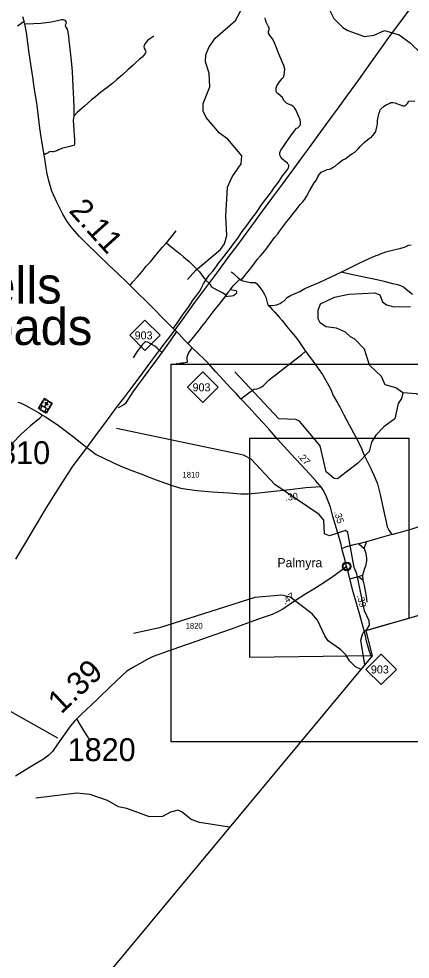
# Model space of a CAD drawing. Extents: x 2290615 to 2522933, y 819489 to 1012715.
# Drawn here: x 2483088 to 2491654, y 839929 to 860488 of the extents above; entities that cross this region are included whole.
import ezdxf

# ---------------------------------------------------------------- set-up
doc = ezdxf.new("R2010")
doc.units = 0
for name, color, linetype in [('Exist Boundary Political City Limit New', 7, 'Continuous'), ('Exist Boundary Political City Limit Old', 7, 'Continuous'), ('Exist Boundary Political CountyLine', 7, 'Continuous'), ('Exist Civil Demographics City Label', 7, 'Continuous'), ('Exist Civil Demographics Community CELL', 7, 'Continuous'), ('Exist Civil Demographics Community Label', 7, 'Continuous'), ('Exist Cultural Church with Cemetery CELL', 7, 'Continuous'), ('Exist Hydrographic Creek Single Shore', 7, 'Continuous'), ('Exist Hydrographic Misc Water Feature', 7, 'Continuous'), ('Exist Road Non-System Type 51', 7, 'Continuous'), ('Exist Road Primary NC Attributed', 7, 'Continuous'), ('Exist Road Primary NC Mileage Hundredths English Label', 7, 'Continuous'), ('Exist Road Primary NC Shield CELL', 7, 'Continuous'), ('Exist Road Primary NC Shield Number Label', 7, 'Continuous'), ('Exist Road Secondary Mileage Hundredths English Label', 7, 'Continuous'), ('Exist Road Secondary Type 51 Attributed', 7, 'Continuous'), ('Exist Road Secondary Type 51 Number Label', 7, 'Continuous'), ('Exist Utilities Electrical Transmission Line', 7, 'Continuous'), ('Map Preparation Boundary City Limit Buffer Line', 7, 'Continuous'), ('Map Preparation Inset Cut Line', 7, 'Continuous')]:
    doc.layers.add(name, color=color, linetype=linetype)

msp = doc.modelspace()

# ---------------------------------------------------------------- linework, layer by layer
at = {"layer": 'Exist Boundary Political City Limit New'}
for p, q in [((2491620, 847381), (2491098, 847230)), ((2490682, 847109), (2490821, 846558))]:
    msp.add_line(p, q, dxfattribs=at)
for points in [[(2490821, 846558), (2488143, 846522), (2488143, 851321), (2491620, 851321), (2491620, 847381)], [(2491098, 847230), (2490781, 847138), (2490706, 847116), (2490682, 847109)]]:
    msp.add_lwpolyline(points, dxfattribs=at)
at = {"layer": 'Exist Boundary Political City Limit Old'}
for p, q in [((2491620, 847381), (2491098, 847230)), ((2490682, 847109), (2490821, 846558))]:
    msp.add_line(p, q, dxfattribs=at)
for points in [[(2490821, 846558), (2488143, 846522), (2488143, 851321), (2491620, 851321), (2491620, 847381)], [(2491098, 847230), (2490781, 847138), (2490706, 847116), (2490682, 847109)]]:
    msp.add_lwpolyline(points, dxfattribs=at)
at = {"layer": 'Exist Boundary Political CountyLine'}
for points in [[(2494242, 849040), (2493869, 848970), (2493726, 848929), (2493660, 848893), (2493623, 848834), (2493645, 848702), (2493667, 848599), (2493660, 848533), (2493631, 848466), (2493609, 848400), (2493594, 848342), (2493528, 848283), (2493440, 848224), (2493366, 848136), (2493337, 848062), (2493293, 847981), (2493234, 847915), (2493123, 847826), (2492798, 847722), (2490682, 847109)], [(2490682, 847109), (2490821, 846558), (2480558, 834241), (2477959, 831116), (2474394, 826822), (2472455, 824508)]]:
    msp.add_lwpolyline(points, dxfattribs=at)
at = {"layer": 'Exist Civil Demographics Community CELL'}
msp.add_lwpolyline([(2490185, 848529), (2490186, 848535), (2490188, 848541), (2490191, 848549), (2490194, 848554), (2490197, 848560), (2490201, 848565), (2490205, 848570), (2490210, 848574), (2490215, 848579), (2490221, 848583), (2490225, 848585), (2490230, 848588), (2490236, 848590), (2490242, 848592), (2490246, 848593), (2490251, 848594), (2490255, 848595), (2490261, 848595), (2490266, 848595), (2490271, 848594), (2490276, 848594), (2490281, 848593), (2490286, 848591), (2490291, 848589), (2490298, 848586), (2490304, 848583), (2490309, 848579), (2490314, 848575), (2490318, 848572), (2490322, 848568), (2490326, 848563), (2490329, 848559), (2490332, 848554), (2490334, 848548), (2490336, 848543), (2490338, 848538), (2490339, 848534), (2490340, 848528), (2490341, 848523), (2490341, 848517), (2490341, 848511), (2490341, 848506), (2490340, 848500), (2490338, 848494), (2490336, 848488), (2490334, 848483), (2490331, 848477), (2490327, 848472), (2490324, 848467), (2490320, 848462), (2490314, 848457), (2490309, 848453), (2490304, 848450), (2490300, 848447), (2490293, 848444), (2490286, 848441), (2490280, 848440), (2490274, 848439), (2490269, 848438), (2490265, 848438), (2490259, 848438), (2490255, 848438), (2490249, 848439), (2490243, 848440), (2490239, 848442), (2490233, 848443), (2490229, 848445), (2490225, 848448), (2490218, 848452), (2490213, 848456), (2490208, 848461), (2490203, 848465), (2490200, 848469), (2490197, 848474), (2490193, 848481), (2490191, 848484), (2490189, 848488), (2490187, 848496), (2490185, 848503), (2490185, 848509), (2490184, 848515), (2490184, 848520), (2490185, 848526)], close=True, dxfattribs=at)
for radius in [94.3, 76.7]:
    msp.add_circle((2490263, 848517), radius, dxfattribs=at)
at = {"layer": 'Exist Cultural Church with Cemetery CELL'}
for points in [[(2483650, 852189), (2483820, 852086), (2483688, 851868), (2483518, 851972)], [(2483628, 852152), (2483638, 852146), (2483654, 852174), (2483689, 852153), (2483695, 852162), (2483650, 852189)], [(2483546, 851955), (2483552, 851964), (2483533, 851976), (2483554, 852010), (2483545, 852016), (2483518, 851972)], [(2483554, 852031), (2483577, 852068), (2483587, 852063), (2483564, 852026)], [(2483555, 851949), (2483651, 851891), (2483698, 851968), (2483654, 851995), (2483697, 852064), (2483725, 852047), (2483731, 852057), (2483702, 852074), (2483724, 852110), (2483714, 852116), (2483692, 852080), (2483664, 852097), (2483659, 852088), (2483687, 852070), (2483644, 852001), (2483602, 852027)], [(2483589, 852089), (2483612, 852126), (2483621, 852120), (2483599, 852083)], [(2483714, 852151), (2483758, 852124), (2483752, 852114), (2483708, 852141)], [(2483716, 851936), (2483738, 851973), (2483748, 851967), (2483726, 851930)], [(2483750, 851992), (2483773, 852029), (2483782, 852023), (2483760, 851986)], [(2483798, 852049), (2483788, 852055), (2483805, 852082), (2483770, 852103), (2483776, 852113), (2483820, 852086)], [(2483660, 851885), (2483666, 851895), (2483684, 851884), (2483705, 851918), (2483715, 851913), (2483688, 851868)]]:
    msp.add_lwpolyline(points, close=True, dxfattribs=at)
at = {"layer": 'Exist Hydrographic Creek Single Shore'}
for points in [[(2489201, 860973), (2489487, 860928), (2489671, 860863), (2489891, 860685), (2489986, 860495), (2490181, 860299), (2490290, 860232), (2490651, 860105), (2490867, 860134), (2491090, 860231), (2491409, 860136), (2491653, 859965), (2492382, 859253)], [(2486783, 854789), (2486955, 854984), (2487505, 855443), (2487587, 855571), (2487642, 855754), (2487618, 856170), (2487657, 856805), (2487761, 857032), (2487957, 857319), (2487970, 857494), (2487664, 857856), (2487479, 857986), (2487189, 858329), (2487120, 858470), (2487126, 858638), (2487270, 858999), (2487256, 859297), (2487177, 859546), (2487183, 859704), (2487247, 859864), (2487385, 860067), (2487828, 860449), (2487990, 860752)]]:
    msp.add_lwpolyline(points, dxfattribs=at)
at = {"layer": 'Exist Hydrographic Misc Water Feature'}
for points in [[(2491492, 852313), (2491340, 852418), (2491106, 852487), (2491027, 852671), (2490765, 852917), (2490651, 853263), (2490439, 853484), (2490346, 853533), (2490236, 853634), (2490043, 853728), (2489809, 853751), (2489683, 853841), (2489639, 853931), (2489636, 854115), (2489692, 854255), (2489998, 854402), (2490314, 854467), (2490880, 854500), (2490989, 854452), (2491050, 854304), (2491134, 854238), (2491301, 854193), (2491660, 854197)], [(2491492, 852313), (2491461, 852187), (2491388, 852075), (2491318, 851741), (2491080, 851570), (2490899, 851386), (2490810, 851234), (2490755, 851025), (2490502, 850769), (2490066, 850429), (2489991, 850436), (2489813, 850583), (2489687, 851156), (2489228, 851692), (2489152, 851731), (2488777, 851742), (2487818, 852767)], [(2494656, 851098), (2494663, 851559), (2494511, 851697), (2494001, 851788), (2493841, 851903), (2493450, 852310), (2493307, 852410), (2493189, 852451), (2493048, 852422), (2492908, 852338), (2492684, 852256), (2492429, 852078), (2492296, 852060), (2491792, 852292), (2491492, 852313)], [(2490658, 846363), (2490576, 846904), (2490615, 847057), (2490721, 847156), (2490762, 847233), (2490752, 847325), (2490656, 847548), (2490485, 848352), (2490424, 848493), (2490286, 849259), (2490235, 849300), (2489887, 849184), (2489778, 849232), (2489765, 849524), (2489662, 849648), (2488693, 850307), (2488175, 850864), (2488007, 850946), (2485230, 851532)], [(2490577, 846265), (2490453, 846318), (2490325, 846451), (2490248, 846582), (2490138, 846689), (2489859, 846891), (2489783, 847000), (2489627, 847338), (2489508, 847478), (2489026, 847846), (2488842, 847891), (2488252, 847840), (2486171, 847171), (2485598, 847052)], [(2483946, 844759), (2481531, 846118), (2481142, 845977), (2480813, 845721), (2480729, 845737), (2480704, 845779), (2480686, 846336), (2480634, 846436), (2480364, 846671)], [(2487701, 842813), (2487044, 842919), (2486859, 842984), (2486665, 843146), (2486573, 843185), (2486407, 843142), (2486233, 843047), (2485950, 843042), (2485455, 843225), (2485272, 843263), (2485028, 843395), (2484650, 843530), (2484358, 843558), (2483460, 843449)]]:
    msp.add_lwpolyline(points, dxfattribs=at)
at = {"layer": 'Exist Road Non-System Type 51'}
for p, q in [((2487922, 854796), (2487958, 854777)), ((2487630, 854457), (2487598, 854411)), ((2490695, 849057), (2490528, 849013)), ((2490528, 849013), (2490643, 848911)), ((2490643, 848911), (2490695, 849057)), ((2490336, 848248), (2490520, 848297)), ((2490520, 848297), (2490607, 848324)), ((2490607, 848324), (2490618, 848218))]:
    msp.add_line(p, q, dxfattribs=at)
for points in [[(2483219, 860377), (2483407, 860382), (2483572, 860394), (2483804, 860422), (2483934, 860449), (2484020, 860475), (2484062, 860476), (2484097, 860457), (2484120, 860429), (2484123, 860394), (2484114, 860362), (2484106, 860337), (2484115, 860308), (2484144, 860260), (2484161, 860194), (2484175, 860103), (2484187, 860011), (2484198, 859895), (2484228, 859637), (2484245, 859495), (2484260, 859334), (2484273, 859000), (2484289, 858740), (2484294, 858551), (2484292, 858362)], [(2487182, 854774), (2487223, 854843), (2487251, 854880), (2487331, 854974), (2487404, 855065), (2487457, 855146), (2487530, 855237), (2487633, 855363), (2487716, 855469), (2487787, 855569), (2487880, 855691), (2487979, 855835), (2488077, 855973), (2488187, 856122), (2488288, 856257), (2488402, 856424), (2488515, 856571), (2488618, 856706), (2488673, 856786), (2488730, 856859), (2488787, 856942), (2488860, 857052), (2488929, 857143), (2488973, 857201), (2488991, 857230), (2489000, 857262), (2488998, 857285), (2488984, 857306), (2488968, 857331), (2488911, 857377), (2488858, 857423), (2488824, 857462), (2488808, 857494), (2488803, 857526), (2488801, 857556), (2488808, 857579), (2488821, 857615), (2488865, 857677), (2488968, 857828), (2489044, 857929), (2489119, 858041), (2489169, 858099), (2489192, 858108), (2489208, 858119), (2489243, 858155), (2489254, 858192), (2489253, 858226), (2489244, 858279), (2489210, 858368), (2489151, 858500), (2489122, 858544), (2489084, 858581), (2489047, 858603), (2488991, 858620), (2488945, 858641), (2488895, 858693), (2488868, 858746), (2488857, 858765), (2488815, 858802), (2488756, 858855), (2488725, 858888), (2488717, 858919), (2488718, 858976), (2488736, 859025), (2488797, 859111), (2488853, 859182), (2488878, 859215), (2488896, 859265), (2488906, 859323), (2488907, 859389), (2488885, 859468), (2488860, 859535), (2488780, 859726), (2488712, 859889), (2488669, 860000), (2488639, 860053), (2488588, 860113), (2488571, 860140), (2488556, 860175), (2488556, 860211), (2488570, 860257), (2488567, 860288), (2488555, 860311), (2488501, 860418), (2488488, 860468), (2488482, 860506)], [(2486047, 860108), (2485953, 860048), (2485903, 860013), (2485856, 859949), (2485832, 859910), (2485827, 859878), (2485835, 859844), (2485851, 859809), (2485862, 859790), (2485865, 859759), (2485856, 859732), (2485828, 859691), (2485790, 859653), (2485731, 859607), (2485627, 859512), (2485591, 859475), (2485478, 859371), (2485360, 859266), (2485237, 859162), (2485150, 859083), (2485014, 858981), (2484886, 858881), (2484768, 858784), (2484682, 858716), (2484525, 858579), (2484368, 858441), (2484292, 858362)], [(2487958, 854777), (2488042, 854880), (2488064, 854915), (2488174, 855043), (2488174, 855042), (2488255, 855156), (2488312, 855236), (2488376, 855307), (2488431, 855367), (2488500, 855449), (2488573, 855552), (2488687, 855706), (2488756, 855790), (2488803, 855856), (2488844, 855911), (2488908, 855998), (2488957, 856060), (2489032, 856154), (2489092, 856234), (2489140, 856291), (2489159, 856313), (2489247, 856428), (2489302, 856488), (2489348, 856545), (2489382, 856607), (2489453, 856729), (2489499, 856818), (2489554, 856902), (2489593, 856956), (2489634, 857032), (2489657, 857073), (2489677, 857101), (2489706, 857134), (2489795, 857174), (2489840, 857193), (2489877, 857203), (2489906, 857209), (2489969, 857245), (2490015, 857270), (2490086, 857333), (2490151, 857384), (2490176, 857402), (2490228, 857429), (2490279, 857463), (2490336, 857506), (2490391, 857543), (2490444, 857575), (2490513, 857649), (2490558, 857699), (2490648, 857781), (2490765, 857876), (2490799, 857890), (2490866, 857972), (2490898, 858026), (2490925, 858125), (2490936, 858187), (2490940, 858268), (2490949, 858335), (2490969, 858410), (2490987, 858471), (2490997, 858499), (2491016, 858523), (2491064, 858566), (2491090, 858588), (2491129, 858609), (2491180, 858627), (2491206, 858647), (2491227, 858660), (2491277, 858662), (2491326, 858650), (2491353, 858636), (2491432, 858607), (2491495, 858582), (2491528, 858585), (2491548, 858591), (2491598, 858640), (2491612, 858660), (2491615, 858684), (2491623, 858691), (2491755, 858698)], [(2484292, 858362), (2484281, 858274), (2484290, 858062), (2484301, 857929), (2484305, 857852), (2484306, 857775), (2484307, 857743), (2484299, 857727), (2484289, 857718), (2484205, 857700), (2484054, 857657), (2483961, 857624), (2483918, 857603), (2483889, 857591), (2483842, 857582), (2483821, 857581), (2483789, 857584), (2483770, 857581), (2483756, 857576), (2483735, 857570), (2483714, 857553), (2483680, 857535), (2483645, 857513)], [(2486321, 855591), (2486420, 855712), (2486535, 855853)], [(2485524, 854655), (2485580, 854727), (2485683, 854849), (2485785, 854967), (2485879, 855077), (2485969, 855178), (2486055, 855285), (2486155, 855400), (2486236, 855496), (2486321, 855591)], [(2486321, 855591), (2486416, 855511), (2486528, 855421), (2486620, 855349), (2486696, 855288), (2486817, 855180), (2486893, 855112), (2486941, 855060), (2487040, 854960), (2487113, 854857), (2487182, 854774)], [(2490141, 854952), (2490336, 855046), (2490554, 855155), (2490822, 855275), (2490912, 855314), (2490960, 855329), (2491006, 855349), (2491118, 855393), (2491293, 855440), (2491452, 855473), (2491529, 855493), (2491588, 855524), (2491610, 855537), (2491673, 855546)], [(2487733, 854955), (2487777, 854927), (2487817, 854894), (2487891, 854822), (2487922, 854796)], [(2488548, 854226), (2488644, 854221), (2488729, 854235), (2488811, 854267), (2488843, 854290), (2488894, 854326), (2488958, 854393), (2489031, 854436), (2489235, 854526), (2489347, 854590), (2489673, 854733), (2490031, 854897), (2490141, 854952)], [(2491702, 854458), (2491564, 854573), (2491509, 854619), (2491452, 854648), (2491383, 854669), (2491271, 854693), (2491110, 854737), (2490958, 854772), (2490574, 854851), (2490335, 854902), (2490141, 854952)], [(2486469, 853715), (2486551, 853837), (2486673, 854010), (2486755, 854124), (2486816, 854209), (2486903, 854346), (2486981, 854447), (2487042, 854527), (2487077, 854589), (2487134, 854694), (2487168, 854751), (2487182, 854774)], [(2487182, 854774), (2487267, 854696), (2487302, 854631), (2487421, 854562), (2487552, 854494), (2487630, 854457)], [(2487721, 854569), (2487783, 854652), (2487922, 854796)], [(2487958, 854777), (2487994, 854759), (2488090, 854738), (2488160, 854726), (2488262, 854723), (2488289, 854705), (2488339, 854643), (2488426, 854526), (2488461, 854478), (2488497, 854400), (2488516, 854313), (2488534, 854258), (2488548, 854226)], [(2487721, 854569), (2487799, 854559), (2487835, 854549), (2487853, 854531), (2487855, 854510), (2487848, 854482), (2487826, 854458), (2487788, 854431), (2487742, 854421), (2487662, 854420), (2487598, 854411)], [(2487721, 854569), (2487666, 854503), (2487630, 854457)], [(2487598, 854411), (2487536, 854336), (2487463, 854244), (2487389, 854145), (2487316, 854056), (2487227, 853939), (2487158, 853850), (2487087, 853761), (2487034, 853692), (2486963, 853603), (2486881, 853502), (2486789, 853387)], [(2488548, 854226), (2488586, 854190), (2488625, 854138), (2488694, 854074), (2488788, 853969), (2488852, 853891), (2488950, 853769), (2489054, 853638), (2489144, 853532), (2489223, 853423), (2489312, 853293), (2489364, 853222)], [(2486538, 853651), (2486403, 853450), (2486218, 853191)], [(2486218, 853191), (2486113, 853290), (2486065, 853332), (2485915, 853418), (2485864, 853425), (2485838, 853414), (2485790, 853364), (2485670, 853206), (2485590, 853077)], [(2486874, 853300), (2486859, 853272), (2486818, 853211), (2486787, 853156), (2486765, 853086), (2486766, 853037), (2486774, 853001), (2486772, 852984), (2486760, 852975), (2486699, 852958), (2486658, 852958), (2486603, 852950), (2486566, 852941), (2486539, 852952)], [(2487945, 852183), (2488061, 852266), (2488230, 852388), (2488307, 852402), (2488376, 852429), (2488440, 852472), (2488486, 852514), (2488562, 852589), (2488608, 852632), (2488727, 852717), (2488929, 852881), (2489160, 853057), (2489272, 853145), (2489364, 853222)], [(2489364, 853222), (2489438, 853122), (2489495, 853047), (2489606, 852897), (2489637, 852841), (2489732, 852709), (2489832, 852543), (2489915, 852384), (2489970, 852250), (2490061, 852093), (2490123, 851994), (2490203, 851833), (2490320, 851611), (2490456, 851358), (2490574, 851133), (2490645, 850947), (2490792, 850656), (2490888, 850443), (2490939, 850321), (2490999, 850087), (2491056, 849819), (2491089, 849648), (2491126, 849493), (2491150, 849381), (2491189, 849306), (2491251, 849215)], [(2486218, 853191), (2486103, 853036), (2485914, 852779), (2485583, 852332), (2485416, 852073), (2485374, 852041), (2485265, 851984)], [(2483610, 851824), (2483541, 851752), (2483348, 851591), (2483138, 851404), (2482953, 851211)], [(2491251, 849215), (2491390, 849247), (2491699, 849341), (2491893, 849400), (2492105, 849475), (2492360, 849558), (2492761, 849684), (2492956, 849751), (2493204, 849826), (2493307, 849857), (2493370, 849890), (2493463, 849918), (2493559, 849941), (2493605, 849955), (2493650, 849978), (2493706, 850027), (2493753, 850054), (2493799, 850069), (2493820, 850080), (2493839, 850105), (2493881, 850175)], [(2491251, 849215), (2490942, 849127), (2490695, 849057)], [(2490528, 849013), (2490448, 848998), (2490255, 848942), (2490167, 848910)], [(2490643, 848911), (2490672, 848828), (2490698, 848705), (2490699, 848635), (2490674, 848521), (2490644, 848446), (2490623, 848371), (2490607, 848324)], [(2490618, 848218), (2490561, 848259), (2490520, 848297)], [(2490618, 848218), (2490646, 848098), (2490683, 847900), (2490700, 847804), (2490704, 847736)], [(2484666, 844699), (2484570, 844837), (2484456, 845021), (2484360, 845187)]]:
    msp.add_lwpolyline(points, dxfattribs=at)
at = {"layer": 'Exist Road Primary NC Attributed'}
for points in [[(2483205, 860439), (2483175, 860531)], [(2489696, 850267), (2489663, 850301), (2489592, 850384), (2489448, 850542), (2489271, 850734), (2489039, 850978), (2488750, 851301), (2488575, 851504), (2488446, 851647), (2488310, 851783), (2488127, 851987), (2487945, 852183), (2487846, 852298), (2487732, 852415), (2487562, 852596), (2487402, 852772), (2487240, 852952), (2487144, 853048), (2487021, 853165), (2486874, 853300), (2486789, 853387), (2486718, 853463), (2486597, 853591), (2486538, 853651), (2486469, 853715), (2486364, 853816), (2486219, 853964), (2486049, 854142), (2485913, 854277), (2485669, 854511), (2485524, 854655), (2485471, 854708), (2485245, 854926), (2485065, 855096), (2484825, 855331), (2484554, 855590), (2484417, 855728), (2484253, 855910), (2484150, 856058), (2484053, 856220), (2483971, 856378), (2483922, 856483), (2483813, 856722), (2483743, 856948), (2483710, 857100), (2483682, 857273), (2483668, 857383), (2483645, 857513), (2483595, 857813), (2483552, 858098), (2483489, 858596), (2483426, 858991), (2483394, 859213), (2483312, 859736), (2483254, 860191), (2483219, 860377), (2483209, 860416), (2483205, 860439)], [(2490263, 848516), (2490222, 848678), (2490203, 848749), (2490160, 848910), (2490141, 848993), (2490082, 849197), (2490015, 849440), (2489963, 849609), (2489908, 849809), (2489825, 850040), (2489757, 850173), (2489696, 850267)], [(2490810, 846545), (2490794, 846576), (2490755, 846678), (2490728, 846781), (2490708, 846856), (2490672, 846995), (2490549, 847458), (2490499, 847630), (2490409, 847960), (2490336, 848248), (2490295, 848400), (2490263, 848516)]]:
    msp.add_lwpolyline(points, dxfattribs=at)
at = {"layer": 'Exist Road Primary NC Shield CELL'}
for points in [[(2485515, 853569), (2485848, 853902), (2486181, 853569), (2485848, 853236)], [(2486782, 852434), (2487115, 852767), (2487448, 852434), (2487115, 852101)], [(2490685, 846266), (2491018, 846599), (2491351, 846266), (2491018, 845933)]]:
    msp.add_lwpolyline(points, close=True, dxfattribs=at)
at = {"layer": 'Exist Road Secondary Type 51 Attributed'}
for points in [[(2483060, 860336), (2483131, 860386), (2483205, 860439)], [(2483070, 852107), (2483144, 852087), (2483246, 852033), (2483427, 851932), (2483526, 851874), (2483610, 851824), (2483675, 851783), (2483929, 851616), (2484043, 851531), (2484254, 851374), (2484469, 851206), (2484581, 851116), (2484655, 851055), (2484781, 850964), (2484937, 850887), (2485163, 850779), (2485369, 850684), (2485563, 850613), (2485762, 850539), (2485887, 850490), (2486014, 850436), (2486278, 850340), (2486463, 850275), (2486635, 850227), (2486770, 850204), (2486993, 850178), (2487323, 850150), (2487688, 850123), (2487950, 850102), (2488097, 850105), (2488340, 850124), (2488669, 850163), (2489012, 850201), (2489373, 850239), (2489696, 850267)], [(2490263, 848516), (2490193, 848465), (2490022, 848329), (2489894, 848244), (2489704, 848120), (2489548, 848022), (2489349, 847900), (2489120, 847756), (2488863, 847581), (2488760, 847525), (2488635, 847466), (2488437, 847402), (2488131, 847291), (2487737, 847146), (2487355, 847013), (2486962, 846875), (2486584, 846742), (2486357, 846665), (2486026, 846547), (2485898, 846481), (2485729, 846388), (2485596, 846317), (2485453, 846224), (2485339, 846119), (2485094, 845890), (2484824, 845628), (2484678, 845487), (2484571, 845389), (2484456, 845281), (2484360, 845187), (2484308, 845135), (2484221, 845029), (2483937, 844628), (2483824, 844468), (2483743, 844387), (2483628, 844304), (2483324, 844117), (2483017, 843931)]]:
    msp.add_lwpolyline(points, dxfattribs=at)
at = {"layer": 'Exist Utilities Electrical Transmission Line'}
msp.add_lwpolyline([(2483021, 848672), (2483262, 849074), (2483433, 849362), (2483703, 849815), (2483848, 850047), (2484151, 850524), (2484281, 850713), (2484597, 851140), (2484769, 851373), (2484949, 851608), (2485250, 852018), (2485388, 852197), (2485497, 852342), (2485741, 852669), (2485980, 852987), (2486222, 853308), (2486463, 853630), (2486705, 853958), (2486833, 854134), (2486944, 854285), (2487181, 854607), (2487465, 854988), (2487672, 855267), (2487889, 855557), (2488004, 855718), (2488144, 855905), (2488229, 856023), (2488378, 856227), (2488501, 856389), (2488625, 856557), (2488867, 856883), (2488983, 857043), (2489107, 857208), (2489344, 857532), (2489451, 857674), (2489580, 857854), (2489815, 858180), (2489951, 858366), (2490060, 858514), (2490287, 858823), (2490528, 859156), (2490756, 859473), (2490974, 859782), (2491025, 859851), (2491223, 860128), (2491467, 860456), (2491631, 860678)], dxfattribs=at)
at = {"layer": 'Map Preparation Boundary City Limit Buffer Line'}
for p, q in [((2491620, 847381), (2491098, 847230)), ((2490682, 847109), (2490821, 846558))]:
    msp.add_line(p, q, dxfattribs=at)
for points in [[(2490821, 846558), (2488143, 846522), (2488143, 851321), (2491620, 851321), (2491620, 847381)], [(2491098, 847230), (2490781, 847138), (2490706, 847116), (2490682, 847109)]]:
    msp.add_lwpolyline(points, dxfattribs=at)
at = {"layer": 'Map Preparation Inset Cut Line'}
msp.add_lwpolyline([(2486420, 852937), (2493052, 852937), (2493052, 844678), (2486420, 844678)], close=True, dxfattribs=at)

# ---------------------------------------------------------------- texts
at = {"layer": 'Exist Civil Demographics City Label'}
msp.add_text('Palmyra', height=200, rotation=360, dxfattribs=at).set_placement((2488748, 848498))
at = {"layer": 'Exist Civil Demographics Community Label'}
for s, p in [('Braswells', (2479449, 854263)), ('Crossroads', (2479228, 853357))]:
    msp.add_text(s, height=800, rotation=360, dxfattribs=at).set_placement(p)
at = {"layer": 'Exist Road Primary NC Mileage Hundredths English Label'}
for s, height, rotation, p in [('2.11', 500, 312.046, (2484166, 856281)), ('.27', 150, 312.046, (2489183, 850923)), ('.35', 150, 287.2555, (2489985, 849705)), ('.39', 150, 285.1447, (2490484, 847877))]:
    msp.add_text(s, height=height, rotation=rotation, dxfattribs=at).set_placement(p)
at = {"layer": 'Exist Road Primary NC Shield Number Label'}
for p in [(2485624, 853479), (2486892, 852344), (2490794, 846176)]:
    msp.add_text('903', height=175, dxfattribs=at).set_placement(p)
at = {"layer": 'Exist Road Secondary Mileage Hundredths English Label'}
for s, height, rotation, p in [('.30', 150, 6.261, (2488925, 849950)), ('.47', 150, 34.1812, (2488911, 847674)), ('1.39', 500, 43.2467, (2484015, 845273))]:
    msp.add_text(s, height=height, rotation=rotation, dxfattribs=at).set_placement(p)
at = {"layer": 'Exist Road Secondary Type 51 Number Label'}
for s, height, p in [('1810', 500, (2482287, 850754)), ('1810', 125, (2486671, 850458)), ('1820', 125, (2486740, 847156)), ('1820', 500, (2484158, 844260))]:
    msp.add_text(s, height=height, rotation=360, dxfattribs=at).set_placement(p)

doc.saveas('drawing.dxf')
